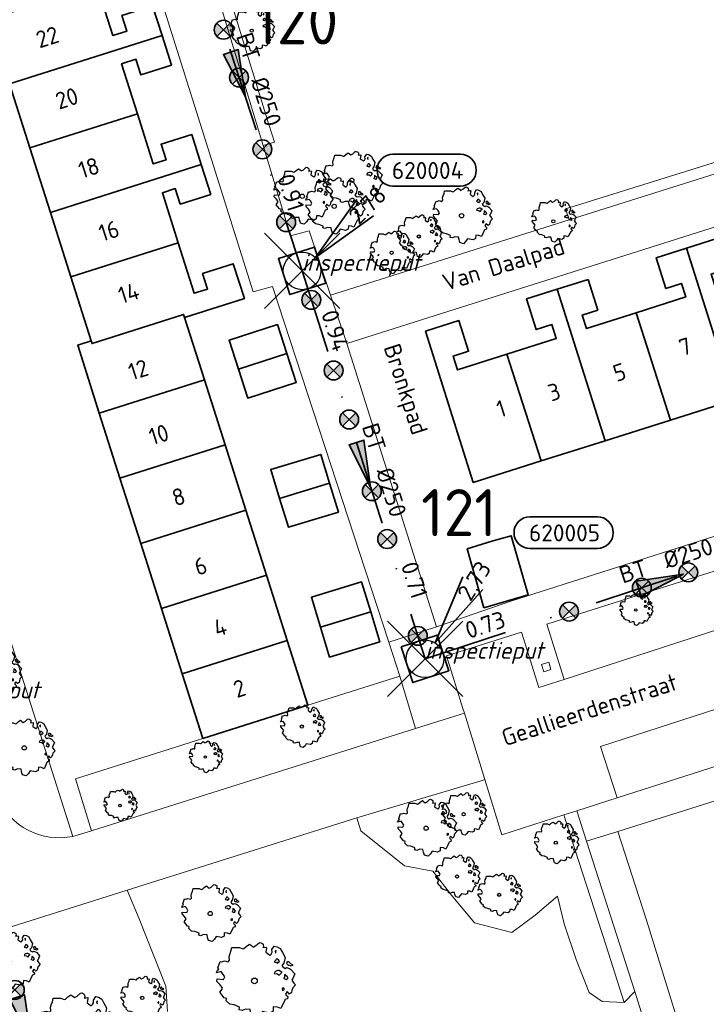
# Model space of a CAD drawing. Header units: metres. Extents: x 152391 to 157968, y 462336 to 467280.
# Tile 664 of 736: x 156805 to 156860, y 464745 to 464823. Entities that reach past the tile are written whole.
import ezdxf
from ezdxf.enums import TextEntityAlignment as Align

# ---------------------------------------------------------------- set-up
doc = ezdxf.new("R2010")
doc.units = ezdxf.units.M
doc.header["$LTSCALE"] = 0.75
doc.header["$PDMODE"] = 3
doc.header["$PDSIZE"] = 3
doc.linetypes.add('RI-VWA_BETON', pattern=[19, 9, -5, 0, -5])
doc.layers.get('0').update_dxf_attribs({"lineweight": 25})
doc.layers.get('defpoints').update_dxf_attribs({"lineweight": 25})
for name, color, linetype, lineweight in [('B-GV-GR-BOOM-S', 252, 'Continuous', 25), ('B-WE-GR-BEPLANTING_CULTUUR_BOSPLANTSOEN-GV', 251, 'Continuous', 18), ('B-WE-GR-BEPLANTING_CULTUUR_HEESTERS-GV', 251, 'Continuous', 18), ('B-WE-GR-GROENVOORZIENING-GV', 251, 'Continuous', 18), ('B-WE-GR-HAAG-GV', 251, 'Continuous', 13), ('B-WE-OG-BEBOUWING-GV', 6, 'Continuous', 35), ('B-WE-OG-BEBOUWING-T18', 1, 'Continuous', 18), ('B-WE-OG-TERREIN_CULTUURSCHEIDING-GV', 251, 'Continuous', 18), ('B-WE-OG-TOPOGRAFIE-T18', 1, 'Continuous', 18), ('B-WE-VH-VERHARDING_BETONSTRAATSTEEN-GV', 251, 'Continuous', 18), ('B-WE-VH-VERHARDING_TEGEL-GV', 251, 'Continuous', 18), ('N-OI-RI-T50', 130, 'Continuous', 50), ('N-OI-RI-VWA_PUTNUMMER-S @ 0.75', 36, 'Continuous', 35), ('N-OI-RI-VWA_RIOOLPUT_INSPECTIEPUT-S', 36, 'Continuous', 35), ('N-OI-RI-VWA_STROOMRICHTING-S @ 0.75', 36, 'Continuous', 35), ('N-OI-RI-VWA_TRANSPORTLEIDING_BETON_250-G', 36, 'RI-VWA_BETON', 35)]:
    doc.layers.add(name, color=color, linetype=linetype, lineweight=lineweight)
doc.layers.add('inspectieput', color=7, linetype='Continuous', plot=False)
doc.layers.add('N-OI-RI-VRIJVERVAL_HULPSTUK-S', color=210, linetype='Continuous', lineweight=35, plot=False)
doc.styles.add('NLCS-ISO', font='isocpeur.ttf')
doc.styles.add('NLCS-ISO-M750-T18', font='NLCS-ISO.ttf', dxfattribs={"height": 1.35})
doc.styles.add('NLCS-ISO-M750-T18_CURSIEF', font='NLCS-ISO.ttf', dxfattribs={"oblique": 15, "height": 1.35})
doc.styles.add('NLCS-ISO-M750-T50', font='NLCS-ISO.ttf', dxfattribs={"height": 3.75})

# ---------------------------------------------------------------- blocks, each defined once
blk = doc.blocks.new('B-SRI-PUT_VWA-SO')
at = {"flags": 128}
blk.add_lwpolyline([(-2, 2), (2, 2), (2, -2), (-2, -2)], close=True, dxfattribs=at)
at = {"lineweight": -3, "flags": 128}
blk.add_lwpolyline([(2, -2), (2, 2), (-2, 2), (-2, -2)], close=True, dxfattribs=at)
at = {"lineweight": -3}
blk.add_circle((0, 0), 2, dxfattribs=at)
blk = doc.blocks.new('*U217')
for q in [(4.02, 8.7), (6.14, 7.36)]:
    blk.add_line((1.07, 1.69), q)
blk.add_lwpolyline([(18.3, 15.1), (11.14, 15.1, 1), (11.14, 11.72), (18.3, 11.72, 1)], format="xyb", close=True)
at = {"ltscale": 0.1, "style": 'NLCS-ISO'}
blk.add_attdef('PUTHGT', text='', height=1.8, rotation=57.6819, dxfattribs=at).set_placement((4.07, 6.48), align=Align.MIDDLE_LEFT)
blk.add_attdef('PUTNR', text='', height=1.8, dxfattribs=at).set_placement((14.82, 13.38), align=Align.MIDDLE_CENTER)
blk = doc.blocks.new('*U178')
for q in [(5.83, 7.6), (7.6, 5.83)]:
    blk.add_line((1.41, 1.41), q)
blk.add_lwpolyline([(16.81, 12.39), (9.65, 12.39, 1), (9.65, 9.01), (16.81, 9.01, 1)], format="xyb", close=True)
at = {"ltscale": 0.1, "style": 'NLCS-ISO'}
blk.add_attdef('PUTHGT', text='', height=1.8, rotation=45, dxfattribs=at).set_placement((5.39, 5.43), align=Align.MIDDLE_LEFT)
blk.add_attdef('PUTNR', text='', height=1.8, dxfattribs=at).set_placement((13.33, 10.67), align=Align.MIDDLE_CENTER)
blk = doc.blocks.new('*U77')
at = {"ltscale": 0.1}
blk.add_hatch(color=256, dxfattribs=at).paths.add_polyline_path([(2.5, 0), (-2.5, -0.83), (-2.5, 0.83)])
at = {"ltscale": 0.1, "flags": 128}
blk.add_lwpolyline([(2.5, 0), (-2.5, -0.83), (-2.5, 0.83)], close=True, dxfattribs=at)
at = {"ltscale": 0.1, "style": 'NLCS-ISO'}
for tag, p in [('BOBL', (-17.04, 0)), ('MAT', (-1, 0.5))]:
    blk.add_attdef(tag, text='', height=1.8, dxfattribs=at).set_placement(p, align=Align.BOTTOM_RIGHT)
for tag, p in [('DIA', (1, 0.5)), ('BOBR', (16.1, 0))]:
    blk.add_attdef(tag, text='', height=1.8, dxfattribs=at).set_placement(p, align=Align.BOTTOM_LEFT)
at = {"layer": 'defpoints', "ltscale": 0.1, "style": 'NLCS-ISO', "flags": 1}
blk.add_attdef('JVA', text='', height=1.8, dxfattribs=at).set_placement((0, -1), align=Align.TOP_CENTER)
blk = doc.blocks.new('*U78')
at = {"ltscale": 0.1}
blk.add_hatch(color=256, dxfattribs=at).paths.add_polyline_path([(2.5, 0), (-2.5, -0.83), (-2.5, 0.83)])
at = {"ltscale": 0.1, "flags": 128}
blk.add_lwpolyline([(2.5, 0), (-2.5, -0.83), (-2.5, 0.83)], close=True, dxfattribs=at)
at = {"ltscale": 0.1, "style": 'NLCS-ISO'}
for tag, p in [('BOBL', (-12.28, 0)), ('MAT', (-1, 0.5))]:
    blk.add_attdef(tag, text='', height=1.8, dxfattribs=at).set_placement(p, align=Align.BOTTOM_RIGHT)
for tag, p in [('DIA', (1, 0.5)), ('BOBR', (11.34, 0))]:
    blk.add_attdef(tag, text='', height=1.8, dxfattribs=at).set_placement(p, align=Align.BOTTOM_LEFT)
at = {"layer": 'defpoints', "ltscale": 0.1, "style": 'NLCS-ISO', "flags": 1}
blk.add_attdef('JVA', text='', height=1.8, dxfattribs=at).set_placement((0, -1), align=Align.TOP_CENTER)
blk = doc.blocks.new('*U79')
at = {"ltscale": 0.1}
blk.add_hatch(color=256, dxfattribs=at).paths.add_polyline_path([(2.5, 0), (-2.5, -0.83), (-2.5, 0.83)])
at = {"ltscale": 0.1, "flags": 128}
blk.add_lwpolyline([(2.5, 0), (-2.5, -0.83), (-2.5, 0.83)], close=True, dxfattribs=at)
at = {"ltscale": 0.1, "style": 'NLCS-ISO'}
for tag, p in [('BOBL', (-12.62, 0)), ('MAT', (-1, 0.5))]:
    blk.add_attdef(tag, text='', height=1.8, dxfattribs=at).set_placement(p, align=Align.BOTTOM_RIGHT)
for tag, p in [('DIA', (1, 0.5)), ('BOBR', (11.67, 0))]:
    blk.add_attdef(tag, text='', height=1.8, dxfattribs=at).set_placement(p, align=Align.BOTTOM_LEFT)
at = {"layer": 'defpoints', "ltscale": 0.1, "style": 'NLCS-ISO', "flags": 1}
blk.add_attdef('JVA', text='', height=1.8, dxfattribs=at).set_placement((0, -1), align=Align.TOP_CENTER)
blk = doc.blocks.new('*U80')
at = {"ltscale": 0.1}
blk.add_hatch(color=256, dxfattribs=at).paths.add_polyline_path([(2.5, 0), (-2.5, -0.83), (-2.5, 0.83)])
at = {"ltscale": 0.1, "flags": 128}
blk.add_lwpolyline([(2.5, 0), (-2.5, -0.83), (-2.5, 0.83)], close=True, dxfattribs=at)
at = {"ltscale": 0.1, "style": 'NLCS-ISO'}
for tag, p in [('BOBL', (-26.51, -3.24)), ('MAT', (-1, -3.74))]:
    blk.add_attdef(tag, text='', height=1.8, dxfattribs=at).set_placement(p, align=Align.BOTTOM_RIGHT)
for tag, p in [('BOBR', (15.5, -3.22)), ('DIA', (1, -3.74))]:
    blk.add_attdef(tag, text='', height=1.8, dxfattribs=at).set_placement(p, align=Align.BOTTOM_LEFT)
at = {"layer": 'defpoints', "ltscale": 0.1, "style": 'NLCS-ISO', "flags": 1}
blk.add_attdef('JVA', text='', height=1.8, dxfattribs=at).set_placement((0, -1), align=Align.TOP_CENTER)
blk = doc.blocks.new('SRI-HULP')
h = blk.add_hatch(color=256)
h.dxf.hatch_style = 1
h.paths.add_polyline_path([(-0.71, 0.71, 0.198912), (-1, 0, 0.198912), (-0.71, -0.71), (0, 0)])
h = blk.add_hatch(color=256)
h.dxf.hatch_style = 1
h.paths.add_polyline_path([(1, 0, 0.198912), (0.71, 0.71), (0, 0), (0.71, -0.71, 0.198912)])
for p, q in [((-0.71, 0.71), (0.71, -0.71)), ((-0.71, -0.71), (0.71, 0.71))]:
    blk.add_line(p, q)
blk.add_circle((0, 0), 1)
blk = doc.blocks.new('ACMAP_ANN_TEMPLATE_type knoop')
at = {"layer": 'defpoints', "style": 'NLCS-ISO-M750-T18_CURSIEF', "oblique": 15}
blk.add_attdef('type_knoop', (0, 0), '', height=1.35, dxfattribs=at)
blk = doc.blocks.new('SGR-BOOM_21_30')
at = {"linetype": 'Continuous'}
for p, q in [((-0.365, 1.548), (-0.226, 1.647)), ((-0.226, 1.647), (-0.133, 1.581)), ((-0.133, 1.581), (-0.063, 1.515)), ((-0.063, 1.515), (0.065, 1.581)), ((0.065, 1.581), (0.205, 1.712)), ((0.205, 1.712), (0.263, 1.729)), ((0.263, 1.729), (0.333, 1.696)), ((0.333, 1.696), (0.391, 1.647)), ((0.391, 1.647), (0.402, 1.532)), ((-1.633, 0.579), (-1.528, 0.875)), ((-1.528, 0.875), (-1.458, 0.858)), ((-1.458, 0.858), (-1.342, 0.908)), ((-1.342, 0.908), (-1.179, 0.858)), ((-1.179, 0.858), (-1.121, 0.924)), ((-1.133, 1.088), (-1.109, 1.187)), ((-1.121, 0.924), (-1.133, 1.088)), ((-1.109, 1.187), (-1.051, 1.335)), ((-1.051, 1.335), (-1.016, 1.499)), ((-1.016, 1.499), (-0.668, 1.499)), ((-0.668, 1.499), (-0.516, 1.433)), ((-0.516, 1.433), (-0.47, 1.45)), ((-0.47, 1.45), (-0.365, 1.548)), ((0.402, 1.532), (0.379, 1.499)), ((0.379, 1.499), (0.53, 1.515)), ((0.542, 1.483), (0.507, 1.285)), ((0.507, 1.285), (0.565, 1.236)), ((0.53, 1.515), (0.542, 1.483)), ((0.565, 1.236), (0.693, 1.154)), ((0.693, 1.154), (0.751, 1.203)), ((0.751, 1.203), (0.798, 1.285)), ((0.786, 1.4), (0.891, 1.565)), ((0.798, 1.285), (0.786, 1.4)), ((0.891, 1.565), (1.019, 1.532)), ((0.937, 0.908), (0.891, 0.875)), ((0.891, 0.875), (0.926, 0.825)), ((0.972, 1.368), (0.926, 1.335)), ((0.926, 1.335), (0.949, 1.253)), ((0.926, 0.825), (0.984, 0.842)), ((0.972, 0.973), (0.937, 0.908)), ((0.949, 1.253), (0.961, 1.236)), ((0.961, 1.269), (0.972, 1.368)), ((1.03, 0.973), (0.972, 0.973)), ((0.984, 0.842), (1.03, 0.776)), ((1.019, 1.532), (1.158, 1.45)), ((1.077, 0.94), (1.03, 0.973)), ((1.03, 0.776), (1.077, 0.842)), ((1.124, 0.875), (1.077, 0.94)), ((1.077, 0.842), (1.124, 0.875)), ((1.158, 1.45), (1.251, 1.269)), ((1.321, 0.793), (1.228, 0.694)), ((1.251, 1.269), (1.379, 1.055)), ((1.379, 1.055), (1.321, 0.793)), ((1.472, 0.858), (1.438, 0.809)), ((1.438, 0.809), (1.461, 0.743)), ((1.542, 0.858), (1.472, 0.858)), ((1.624, 0.76), (1.542, 0.858)), ((-1.703, 0.365), (-1.656, 0.48)), ((-1.493, 0.415), (-1.703, 0.365)), ((-1.679, -0.029), (-1.668, 0.086)), ((-1.668, 0.086), (-1.389, 0.07)), ((-1.656, 0.48), (-1.598, 0.53)), ((-1.598, 0.53), (-1.633, 0.579)), ((-1.423, 0.333), (-1.493, 0.415)), ((-1.33, 0.185), (-1.423, 0.333)), ((-1.389, 0.07), (-1.33, 0.185)), ((0.926, 0.415), (0.891, 0.333)), ((0.891, 0.333), (1.03, 0.316)), ((1.054, 0.464), (0.926, 0.415)), ((1.03, 0.316), (1.112, 0.251)), ((1.112, 0.464), (1.054, 0.464)), ((1.217, 0.398), (1.112, 0.464)), ((1.112, 0.251), (1.205, 0.365)), ((1.205, 0.365), (1.24, 0.415)), ((1.228, 0.694), (1.275, 0.628)), ((1.275, 0.628), (1.379, 0.563)), ((1.344, 0.185), (1.31, 0.103)), ((1.434, 0.049), (1.31, 0.103)), ((1.356, 0.3), (1.344, 0.234)), ((1.344, 0.234), (1.344, 0.185)), ((1.426, 0.234), (1.356, 0.3)), ((1.379, 0.563), (1.438, 0.595)), ((1.472, 0.201), (1.426, 0.234)), ((1.434, 0.049), (1.507, 0.136)), ((1.438, 0.595), (1.565, 0.563)), ((1.461, 0.743), (1.531, 0.694)), ((1.507, 0.136), (1.472, 0.201)), ((1.531, 0.727), (1.635, 0.678)), ((1.531, 0.694), (1.542, 0.727)), ((1.565, 0.563), (1.635, 0.513)), ((1.728, 0.71), (1.624, 0.76)), ((1.635, 0.678), (1.728, 0.71)), ((1.635, 0.513), (1.81, 0.316)), ((1.717, 0.103), (1.67, 0.037)), ((1.67, 0.037), (1.763, -0.094)), ((1.81, 0.316), (1.717, 0.103)), ((-1.54, -0.177), (-1.679, -0.029)), ((-1.551, -0.505), (-1.493, -0.423)), ((-1.354, -0.752), (-1.551, -0.505)), ((-1.435, -0.324), (-1.54, -0.177)), ((-1.493, -0.423), (-1.435, -0.324)), ((-1.249, -0.784), (-1.354, -0.752)), ((-1.272, -0.899), (-1.249, -0.784)), ((1.286, -0.292), (1.24, -0.357)), ((1.24, -0.357), (1.251, -0.423)), ((1.263, -0.423), (1.333, -0.407)), ((1.333, -0.341), (1.286, -0.292)), ((1.333, -0.407), (1.333, -0.341)), ((1.461, -0.472), (1.391, -0.587)), ((1.391, -0.587), (1.426, -0.637)), ((1.426, -0.637), (1.496, -0.702)), ((1.577, -0.587), (1.461, -0.472)), ((1.496, -0.702), (1.484, -0.801)), ((1.658, -0.522), (1.577, -0.587)), ((1.682, -0.423), (1.658, -0.522)), ((1.717, -0.308), (1.682, -0.423)), ((1.845, -0.177), (1.717, -0.308)), ((1.763, -0.094), (1.845, -0.177)), ((-1.109, -1.047), (-1.272, -0.899)), ((-0.912, -1.08), (-1.109, -1.047)), ((-0.668, -1.179), (-0.912, -1.08)), ((-0.679, -1.294), (-0.668, -1.179)), ((-0.551, -1.326), (-0.679, -1.294)), ((-0.4, -1.261), (-0.551, -1.326)), ((-0.191, -1.277), (-0.4, -1.261)), ((-0.156, -1.425), (-0.191, -1.277)), ((-0.133, -1.491), (-0.156, -1.425)), ((-0.098, -1.606), (-0.133, -1.491)), ((0.251, -1.524), (0.112, -1.671)), ((0.356, -1.376), (0.251, -1.524)), ((0.682, -1.441), (0.356, -1.376)), ((0.833, -1.359), (0.682, -1.441)), ((0.844, -1.162), (0.833, -1.359)), ((1.03, -1.179), (0.844, -1.162)), ((1.182, -1.244), (1.03, -1.179)), ((1.286, -1.014), (1.182, -1.244)), ((1.356, -0.883), (1.286, -1.014)), ((1.368, -0.834), (1.356, -0.883)), ((1.484, -0.801), (1.368, -0.834)), ((0.112, -1.671), (-0.098, -1.606))]:
    blk.add_line(p, q, dxfattribs=at)
blk.add_circle((0, 0), 0.126, dxfattribs=at)
blk = doc.blocks.new('SGR-BOOM_31_50')
at = {"linetype": 'Continuous'}
for p, q in [((-1.51, 1.451), (-1.479, 1.582)), ((-1.479, 1.582), (-1.402, 1.78)), ((-1.402, 1.78), (-1.355, 1.999)), ((-1.355, 1.999), (-0.89, 1.999)), ((-0.89, 1.999), (-0.688, 1.911)), ((-0.688, 1.911), (-0.626, 1.933)), ((-0.626, 1.933), (-0.487, 2.064)), ((-0.487, 2.064), (-0.301, 2.196)), ((-0.301, 2.196), (-0.177, 2.108)), ((-0.177, 2.108), (-0.084, 2.02)), ((-0.084, 2.02), (0.087, 2.108)), ((0.087, 2.108), (0.273, 2.283)), ((0.273, 2.283), (0.351, 2.305)), ((0.351, 2.305), (0.444, 2.261)), ((0.444, 2.261), (0.521, 2.196)), ((0.537, 2.042), (0.506, 1.999)), ((0.506, 1.999), (0.707, 2.02)), ((0.521, 2.196), (0.537, 2.042)), ((0.723, 1.977), (0.676, 1.714)), ((0.676, 1.714), (0.754, 1.648)), ((0.707, 2.02), (0.723, 1.977)), ((0.754, 1.648), (0.924, 1.539)), ((0.924, 1.539), (1.002, 1.604)), ((1.002, 1.604), (1.064, 1.714)), ((1.048, 1.867), (1.188, 2.086)), ((1.064, 1.714), (1.048, 1.867)), ((1.188, 2.086), (1.358, 2.042)), ((1.296, 1.823), (1.234, 1.78)), ((1.234, 1.78), (1.265, 1.67)), ((1.265, 1.67), (1.281, 1.648)), ((1.281, 1.692), (1.296, 1.823)), ((1.358, 2.042), (1.545, 1.933)), ((1.545, 1.933), (1.669, 1.692)), ((1.669, 1.692), (1.839, 1.407)), ((-2.177, 0.772), (-2.038, 1.166)), ((-2.038, 1.166), (-1.944, 1.144)), ((-1.944, 1.144), (-1.789, 1.21)), ((-1.789, 1.21), (-1.572, 1.144)), ((-1.572, 1.144), (-1.495, 1.232)), ((-1.495, 1.232), (-1.51, 1.451)), ((1.25, 1.21), (1.188, 1.166)), ((1.188, 1.166), (1.234, 1.101)), ((1.234, 1.101), (1.312, 1.122)), ((1.296, 1.298), (1.25, 1.21)), ((1.374, 1.298), (1.296, 1.298)), ((1.312, 1.122), (1.374, 1.035)), ((1.436, 1.254), (1.374, 1.298)), ((1.374, 1.035), (1.436, 1.122)), ((1.498, 1.166), (1.436, 1.254)), ((1.436, 1.122), (1.498, 1.166)), ((1.762, 1.057), (1.638, 0.925)), ((1.638, 0.925), (1.7, 0.838)), ((1.7, 0.838), (1.839, 0.75)), ((1.839, 1.407), (1.762, 1.057)), ((1.839, 0.75), (1.917, 0.794)), ((1.963, 1.144), (1.917, 1.079)), ((1.917, 1.079), (1.948, 0.991)), ((1.917, 0.794), (2.087, 0.75)), ((1.948, 0.991), (2.041, 0.925)), ((2.056, 1.144), (1.963, 1.144)), ((2.041, 0.969), (2.18, 0.903)), ((2.041, 0.925), (2.056, 0.969)), ((2.165, 1.013), (2.056, 1.144)), ((2.304, 0.947), (2.165, 1.013)), ((2.18, 0.903), (2.304, 0.947)), ((-2.27, 0.487), (-2.208, 0.641)), ((-1.991, 0.553), (-2.27, 0.487)), ((-2.239, -0.038), (-2.224, 0.115)), ((-2.224, 0.115), (-1.851, 0.093)), ((-2.208, 0.641), (-2.131, 0.706)), ((-2.131, 0.706), (-2.177, 0.772)), ((-1.898, 0.444), (-1.991, 0.553)), ((-1.774, 0.246), (-1.898, 0.444)), ((-1.851, 0.093), (-1.774, 0.246)), ((1.234, 0.553), (1.188, 0.444)), ((1.188, 0.444), (1.374, 0.422)), ((1.405, 0.619), (1.234, 0.553)), ((1.374, 0.422), (1.483, 0.334)), ((1.483, 0.619), (1.405, 0.619)), ((1.622, 0.531), (1.483, 0.619)), ((1.483, 0.334), (1.607, 0.487)), ((1.607, 0.487), (1.653, 0.553)), ((1.793, 0.246), (1.746, 0.137)), ((1.911, 0.065), (1.746, 0.137)), ((1.808, 0.4), (1.793, 0.312)), ((1.793, 0.312), (1.793, 0.246)), ((1.901, 0.312), (1.808, 0.4)), ((1.963, 0.268), (1.901, 0.312)), ((1.911, 0.065), (2.01, 0.181)), ((2.01, 0.181), (1.963, 0.268)), ((2.087, 0.75), (2.18, 0.684)), ((2.18, 0.684), (2.413, 0.422)), ((2.289, 0.137), (2.227, 0.049)), ((2.227, 0.049), (2.351, -0.126)), ((2.413, 0.422), (2.289, 0.137)), ((-2.053, -0.235), (-2.239, -0.038)), ((-2.069, -0.673), (-1.991, -0.564)), ((-1.805, -1.002), (-2.069, -0.673)), ((-1.913, -0.433), (-2.053, -0.235)), ((-1.991, -0.564), (-1.913, -0.433)), ((1.715, -0.389), (1.653, -0.476)), ((1.653, -0.476), (1.669, -0.564)), ((1.684, -0.564), (1.777, -0.542)), ((1.777, -0.454), (1.715, -0.389)), ((1.777, -0.542), (1.777, -0.454)), ((1.948, -0.63), (1.855, -0.783)), ((1.855, -0.783), (1.901, -0.849)), ((2.103, -0.783), (1.948, -0.63)), ((2.211, -0.695), (2.103, -0.783)), ((2.242, -0.564), (2.211, -0.695)), ((2.289, -0.411), (2.242, -0.564)), ((2.459, -0.235), (2.289, -0.411)), ((2.351, -0.126), (2.459, -0.235)), ((-1.665, -1.046), (-1.805, -1.002)), ((-1.696, -1.199), (-1.665, -1.046)), ((-1.479, -1.396), (-1.696, -1.199)), ((-1.216, -1.44), (-1.479, -1.396)), ((-0.89, -1.571), (-1.216, -1.44)), ((1.126, -1.55), (1.11, -1.812)), ((1.374, -1.571), (1.126, -1.55)), ((1.715, -1.352), (1.576, -1.659)), ((1.808, -1.177), (1.715, -1.352)), ((1.824, -1.112), (1.808, -1.177)), ((1.979, -1.068), (1.824, -1.112)), ((1.901, -0.849), (1.994, -0.936)), ((1.994, -0.936), (1.979, -1.068)), ((-0.906, -1.725), (-0.89, -1.571)), ((-0.735, -1.769), (-0.906, -1.725)), ((-0.533, -1.681), (-0.735, -1.769)), ((-0.254, -1.703), (-0.533, -1.681)), ((-0.208, -1.9), (-0.254, -1.703)), ((-0.177, -1.988), (-0.208, -1.9)), ((-0.13, -2.141), (-0.177, -1.988)), ((0.149, -2.229), (-0.13, -2.141)), ((0.335, -2.031), (0.149, -2.229)), ((0.475, -1.834), (0.335, -2.031)), ((0.909, -1.922), (0.475, -1.834)), ((1.11, -1.812), (0.909, -1.922)), ((1.576, -1.659), (1.374, -1.571))]:
    blk.add_line(p, q, dxfattribs=at)
blk.add_circle((0, 0), 0.169, dxfattribs=at)
blk = doc.blocks.new('SGR-BOOM_50_100')
at = {"linetype": 'Continuous'}
for p, q in [((-1.972, 2.11), (-1.869, 2.373)), ((-1.869, 2.373), (-1.807, 2.665)), ((-1.807, 2.665), (-1.187, 2.665)), ((-1.187, 2.665), (-0.918, 2.548)), ((-0.918, 2.548), (-0.835, 2.577)), ((-0.835, 2.577), (-0.649, 2.752)), ((-0.649, 2.752), (-0.401, 2.928)), ((-0.401, 2.928), (-0.236, 2.811)), ((-0.236, 2.811), (-0.112, 2.694)), ((-0.112, 2.694), (0.116, 2.811)), ((0.116, 2.811), (0.364, 3.044)), ((0.364, 3.044), (0.467, 3.074)), ((0.467, 3.074), (0.591, 3.015)), ((0.591, 3.015), (0.695, 2.928)), ((0.715, 2.723), (0.674, 2.665)), ((0.674, 2.665), (0.943, 2.694)), ((0.695, 2.928), (0.715, 2.723)), ((0.964, 2.636), (0.902, 2.285)), ((0.943, 2.694), (0.964, 2.636)), ((1.398, 2.49), (1.584, 2.782)), ((1.418, 2.285), (1.398, 2.49)), ((1.584, 2.782), (1.811, 2.723)), ((1.729, 2.431), (1.646, 2.373)), ((1.646, 2.373), (1.687, 2.227)), ((1.708, 2.256), (1.729, 2.431)), ((1.811, 2.723), (2.059, 2.577)), ((2.059, 2.577), (2.225, 2.256)), ((-2.593, 1.526), (-2.386, 1.613)), ((-2.386, 1.613), (-2.096, 1.526)), ((-2.096, 1.526), (-1.993, 1.643)), ((-2.014, 1.935), (-1.972, 2.11)), ((-1.993, 1.643), (-2.014, 1.935)), ((0.902, 2.285), (1.005, 2.198)), ((1.005, 2.198), (1.232, 2.052)), ((1.232, 2.052), (1.336, 2.139)), ((1.336, 2.139), (1.418, 2.285)), ((1.667, 1.613), (1.584, 1.555)), ((1.729, 1.73), (1.667, 1.613)), ((1.687, 2.227), (1.708, 2.198)), ((1.832, 1.73), (1.729, 1.73)), ((1.915, 1.672), (1.832, 1.73)), ((1.997, 1.555), (1.915, 1.672)), ((2.225, 2.256), (2.452, 1.876)), ((2.452, 1.876), (2.349, 1.409)), ((-3.027, 0.65), (-2.944, 0.854)), ((-2.944, 0.854), (-2.841, 0.942)), ((-2.903, 1.029), (-2.717, 1.555)), ((-2.841, 0.942), (-2.903, 1.029)), ((-2.717, 1.555), (-2.593, 1.526)), ((1.584, 1.555), (1.646, 1.467)), ((1.646, 1.467), (1.749, 1.497)), ((1.873, 0.825), (1.646, 0.737)), ((1.749, 1.497), (1.832, 1.38)), ((1.832, 1.38), (1.915, 1.497)), ((1.977, 0.825), (1.873, 0.825)), ((1.915, 1.497), (1.997, 1.555)), ((2.163, 0.708), (1.977, 0.825)), ((2.349, 1.409), (2.183, 1.234)), ((2.183, 1.234), (2.266, 1.117)), ((2.266, 1.117), (2.452, 1)), ((2.452, 1), (2.556, 1.059)), ((2.618, 1.526), (2.556, 1.438)), ((2.556, 1.438), (2.597, 1.321)), ((2.556, 1.059), (2.783, 1)), ((2.597, 1.321), (2.721, 1.234)), ((2.742, 1.526), (2.618, 1.526)), ((2.721, 1.292), (2.907, 1.205)), ((2.721, 1.234), (2.742, 1.292)), ((2.886, 1.351), (2.742, 1.526)), ((2.783, 1), (2.907, 0.913)), ((3.072, 1.263), (2.886, 1.351)), ((2.907, 1.205), (3.072, 1.263)), ((2.907, 0.913), (3.217, 0.562)), ((-2.655, 0.737), (-3.027, 0.65)), ((-2.985, -0.051), (-2.965, 0.153)), ((-2.965, 0.153), (-2.469, 0.124)), ((-2.531, 0.591), (-2.655, 0.737)), ((-2.365, 0.329), (-2.531, 0.591)), ((-2.469, 0.124), (-2.365, 0.329)), ((1.646, 0.737), (1.584, 0.591)), ((1.584, 0.591), (1.832, 0.562)), ((1.832, 0.562), (1.977, 0.445)), ((1.977, 0.445), (2.142, 0.65)), ((2.142, 0.65), (2.204, 0.737)), ((2.39, 0.329), (2.328, 0.183)), ((2.549, 0.087), (2.328, 0.183)), ((2.411, 0.533), (2.39, 0.416)), ((2.39, 0.416), (2.39, 0.329)), ((2.535, 0.416), (2.411, 0.533)), ((2.618, 0.358), (2.535, 0.416)), ((2.549, 0.087), (2.68, 0.241)), ((2.68, 0.241), (2.618, 0.358)), ((3.052, 0.183), (2.969, 0.066)), ((2.969, 0.066), (3.135, -0.168)), ((3.217, 0.562), (3.052, 0.183)), ((-2.737, -0.314), (-2.985, -0.051)), ((-2.758, -0.898), (-2.655, -0.752)), ((-2.551, -0.577), (-2.737, -0.314)), ((-2.655, -0.752), (-2.551, -0.577)), ((2.287, -0.518), (2.204, -0.635)), ((2.204, -0.635), (2.225, -0.752)), ((2.245, -0.752), (2.37, -0.723)), ((2.37, -0.606), (2.287, -0.518)), ((2.37, -0.723), (2.37, -0.606)), ((2.99, -0.752), (2.948, -0.927)), ((3.052, -0.548), (2.99, -0.752)), ((3.279, -0.314), (3.052, -0.548)), ((3.135, -0.168), (3.279, -0.314)), ((-2.407, -1.336), (-2.758, -0.898)), ((-2.22, -1.394), (-2.407, -1.336)), ((-2.262, -1.599), (-2.22, -1.394)), ((2.432, -1.482), (2.411, -1.57)), ((2.638, -1.424), (2.432, -1.482)), ((2.597, -0.84), (2.473, -1.044)), ((2.473, -1.044), (2.535, -1.132)), ((2.535, -1.132), (2.659, -1.248)), ((2.804, -1.044), (2.597, -0.84)), ((2.659, -1.248), (2.638, -1.424)), ((2.948, -0.927), (2.804, -1.044)), ((-1.972, -1.862), (-2.262, -1.599)), ((-1.621, -1.92), (-1.972, -1.862)), ((-1.187, -2.095), (-1.621, -1.92)), ((-1.207, -2.3), (-1.187, -2.095)), ((-0.98, -2.358), (-1.207, -2.3)), ((-0.711, -2.241), (-0.98, -2.358)), ((-0.339, -2.271), (-0.711, -2.241)), ((-0.277, -2.533), (-0.339, -2.271)), ((1.501, -2.066), (1.48, -2.417)), ((1.832, -2.095), (1.501, -2.066)), ((2.101, -2.212), (1.832, -2.095)), ((2.287, -1.803), (2.101, -2.212)), ((2.411, -1.57), (2.287, -1.803)), ((-0.236, -2.65), (-0.277, -2.533)), ((-0.174, -2.855), (-0.236, -2.65)), ((0.199, -2.971), (-0.174, -2.855)), ((0.447, -2.709), (0.199, -2.971)), ((0.633, -2.446), (0.447, -2.709)), ((1.212, -2.563), (0.633, -2.446)), ((1.48, -2.417), (1.212, -2.563))]:
    blk.add_line(p, q, dxfattribs=at)
blk.add_circle((0, 0), 0.225, dxfattribs=at)
blk = doc.blocks.new('SGR-BOOM_0_20')
at = {"linetype": 'Continuous'}
for p, q in [((-0.85, 0.816), (-0.832, 0.89)), ((-0.841, 0.693), (-0.85, 0.816)), ((-0.832, 0.89), (-0.788, 1.001)), ((-0.788, 1.001), (-0.762, 1.124)), ((-0.762, 1.124), (-0.501, 1.124)), ((-0.501, 1.124), (-0.387, 1.075)), ((-0.387, 1.075), (-0.352, 1.087)), ((-0.352, 1.087), (-0.274, 1.161)), ((-0.274, 1.161), (-0.169, 1.235)), ((-0.169, 1.235), (-0.099, 1.186)), ((-0.099, 1.186), (-0.047, 1.137)), ((-0.047, 1.137), (0.049, 1.186)), ((0.049, 1.186), (0.154, 1.284)), ((0.154, 1.284), (0.197, 1.297)), ((0.197, 1.297), (0.25, 1.272)), ((0.25, 1.272), (0.293, 1.235)), ((0.302, 1.149), (0.284, 1.124)), ((0.284, 1.124), (0.398, 1.137)), ((0.293, 1.235), (0.302, 1.149)), ((0.407, 1.112), (0.38, 0.964)), ((0.38, 0.964), (0.424, 0.927)), ((0.398, 1.137), (0.407, 1.112)), ((0.424, 0.927), (0.52, 0.865)), ((0.52, 0.865), (0.564, 0.902)), ((0.564, 0.902), (0.598, 0.964)), ((0.59, 1.05), (0.668, 1.173)), ((0.598, 0.964), (0.59, 1.05)), ((0.668, 1.173), (0.764, 1.149)), ((0.729, 1.026), (0.694, 1.001)), ((0.694, 1.001), (0.712, 0.939)), ((0.712, 0.939), (0.721, 0.927)), ((0.721, 0.952), (0.729, 1.026)), ((0.764, 1.149), (0.869, 1.087)), ((0.869, 1.087), (0.939, 0.952)), ((0.939, 0.952), (1.035, 0.792)), ((1.035, 0.792), (0.991, 0.594)), ((-1.277, 0.274), (-1.242, 0.36)), ((-1.12, 0.311), (-1.277, 0.274)), ((-1.259, -0.022), (-1.251, 0.065)), ((-1.251, 0.065), (-1.041, 0.052)), ((-1.242, 0.36), (-1.198, 0.397)), ((-1.225, 0.434), (-1.146, 0.656)), ((-1.198, 0.397), (-1.225, 0.434)), ((-1.146, 0.656), (-1.094, 0.644)), ((-1.068, 0.249), (-1.12, 0.311)), ((-1.094, 0.644), (-1.007, 0.681)), ((-0.998, 0.139), (-1.068, 0.249)), ((-1.041, 0.052), (-0.998, 0.139)), ((-1.007, 0.681), (-0.884, 0.644)), ((-0.884, 0.644), (-0.841, 0.693)), ((0.703, 0.681), (0.668, 0.656)), ((0.668, 0.656), (0.694, 0.619)), ((0.694, 0.311), (0.668, 0.249)), ((0.668, 0.249), (0.773, 0.237)), ((0.694, 0.619), (0.738, 0.631)), ((0.79, 0.348), (0.694, 0.311)), ((0.729, 0.73), (0.703, 0.681)), ((0.773, 0.73), (0.729, 0.73)), ((0.738, 0.631), (0.773, 0.582)), ((0.808, 0.705), (0.773, 0.73)), ((0.773, 0.582), (0.808, 0.631)), ((0.773, 0.237), (0.834, 0.188)), ((0.834, 0.348), (0.79, 0.348)), ((0.843, 0.656), (0.808, 0.705)), ((0.808, 0.631), (0.843, 0.656)), ((0.912, 0.299), (0.834, 0.348)), ((0.834, 0.188), (0.904, 0.274)), ((0.904, 0.274), (0.93, 0.311)), ((0.991, 0.594), (0.921, 0.521)), ((0.921, 0.521), (0.956, 0.471)), ((0.956, 0.471), (1.035, 0.422)), ((1.008, 0.139), (0.982, 0.077)), ((1.075, 0.037), (0.982, 0.077)), ((1.017, 0.225), (1.008, 0.176)), ((1.008, 0.176), (1.008, 0.139)), ((1.069, 0.176), (1.017, 0.225)), ((1.035, 0.422), (1.078, 0.447)), ((1.104, 0.151), (1.069, 0.176)), ((1.075, 0.037), (1.13, 0.102)), ((1.104, 0.644), (1.078, 0.607)), ((1.078, 0.607), (1.096, 0.557)), ((1.078, 0.447), (1.174, 0.422)), ((1.096, 0.557), (1.148, 0.521)), ((1.157, 0.644), (1.104, 0.644)), ((1.13, 0.102), (1.104, 0.151)), ((1.148, 0.545), (1.226, 0.508)), ((1.148, 0.521), (1.157, 0.545)), ((1.218, 0.57), (1.157, 0.644)), ((1.174, 0.422), (1.226, 0.385)), ((1.296, 0.533), (1.218, 0.57)), ((1.226, 0.508), (1.296, 0.533)), ((1.226, 0.385), (1.357, 0.237)), ((1.287, 0.077), (1.253, 0.028)), ((1.253, 0.028), (1.322, -0.071)), ((1.357, 0.237), (1.287, 0.077)), ((-1.155, -0.132), (-1.259, -0.022)), ((-1.164, -0.379), (-1.12, -0.317)), ((-1.015, -0.564), (-1.164, -0.379)), ((-1.076, -0.243), (-1.155, -0.132)), ((-1.12, -0.317), (-1.076, -0.243)), ((-0.937, -0.588), (-1.015, -0.564)), ((-0.954, -0.675), (-0.937, -0.588)), ((-0.832, -0.785), (-0.954, -0.675)), ((0.965, -0.761), (0.886, -0.933)), ((0.965, -0.219), (0.93, -0.268)), ((0.93, -0.268), (0.939, -0.317)), ((0.947, -0.317), (1, -0.305)), ((1, -0.256), (0.965, -0.219)), ((1.017, -0.662), (0.965, -0.761)), ((1, -0.305), (1, -0.256)), ((1.026, -0.625), (1.017, -0.662)), ((1.113, -0.601), (1.026, -0.625)), ((1.096, -0.354), (1.043, -0.44)), ((1.043, -0.44), (1.069, -0.477)), ((1.069, -0.477), (1.122, -0.527)), ((1.183, -0.44), (1.096, -0.354)), ((1.122, -0.527), (1.113, -0.601)), ((1.244, -0.391), (1.183, -0.44)), ((1.261, -0.317), (1.244, -0.391)), ((1.287, -0.231), (1.261, -0.317)), ((1.383, -0.132), (1.287, -0.231)), ((1.322, -0.071), (1.383, -0.132)), ((-0.684, -0.81), (-0.832, -0.785)), ((-0.501, -0.884), (-0.684, -0.81)), ((-0.509, -0.97), (-0.501, -0.884)), ((-0.413, -0.995), (-0.509, -0.97)), ((-0.3, -0.946), (-0.413, -0.995)), ((-0.143, -0.958), (-0.3, -0.946)), ((-0.117, -1.069), (-0.143, -0.958)), ((-0.099, -1.118), (-0.117, -1.069)), ((-0.073, -1.204), (-0.099, -1.118)), ((0.084, -1.254), (-0.073, -1.204)), ((0.188, -1.143), (0.084, -1.254)), ((0.267, -1.032), (0.188, -1.143)), ((0.511, -1.081), (0.267, -1.032)), ((0.625, -1.019), (0.511, -1.081)), ((0.633, -0.872), (0.625, -1.019)), ((0.773, -0.884), (0.633, -0.872)), ((0.886, -0.933), (0.773, -0.884))]:
    blk.add_line(p, q, dxfattribs=at)
blk.add_circle((0, 0), 0.0948, dxfattribs=at)

msp = doc.modelspace()

# ---------------------------------------------------------------- linework, layer by layer
at = {"layer": 'B-WE-GR-BEPLANTING_CULTUUR_BOSPLANTSOEN-GV'}
msp.add_lwpolyline([(156848.511, 464808.174), (156849.787, 464808.572), (156890.728, 464821.337), (156890.33, 464821.437), (156865.002, 464827.783), (156826.665, 464837.559), (156790.505, 464846.659), (156741.469, 464858.86), (156741.095, 464859.838), (156734.986, 464861.299), (156743.777, 464834.047), (156777.686, 464844.816), (156783.764, 464826.008), (156818.08, 464837.015), (156824.856, 464814.964), (156825.323, 464813.476), (156824.426, 464813.205), (156826.604, 464806.024), (156828.073, 464806.417), (156829.778, 464801.282), (156848.793, 464807.282)], close=True, dxfattribs=at)
at = {"layer": 'B-WE-GR-BEPLANTING_CULTUUR_HEESTERS-GV'}
for points in [[(156827.976, 464768.599), (156819.606, 464765.942), (156809.462, 464762.722), (156810.739, 464758.578), (156836.546, 464766.735), (156835.314, 464770.929)], [(156831.87, 464759.63), (156832.19, 464758.6), (156835.67, 464755.79), (156837.93, 464755.37), (156839.41, 464753.46), (156841.25, 464751.25), (156844.23, 464750.5), (156846.09, 464751.86), (156847.85, 464753.37), (156848.4, 464751.19), (156849.36, 464748.33), (156850.39, 464745.7), (156851.42, 464744.99), (156853.18, 464744.92), (156851.73, 464749.422), (156849.253, 464757.117), (156848.371, 464759.856), (156843.441, 464758.277), (156842.068, 464762.679), (156841.777, 464762.588), (156840.872, 464762.318)]]:
    msp.add_lwpolyline(points, close=True, dxfattribs=at)
msp.add_lwpolyline([(156816.802, 464744.19), (156816.67, 464746.2), (156814.54, 464751.58), (156813.59, 464753.86), (156801.372, 464750.01), (156800.908, 464749.865), (156805.17, 464736.67)], dxfattribs=at)
at = {"layer": 'B-WE-GR-GROENVOORZIENING-GV'}
for points in [[(156734.986, 464861.299), (156734.914, 464861.522), (156734.543, 464861.405), (156733.96, 464861.223), (156742.917, 464833.457), (156743.32, 464832.853), (156747.591, 464834.209), (156777.286, 464843.64), (156782.178, 464828.531), (156783.348, 464824.918), (156817.522, 464835.974), (156824.426, 464813.205), (156825.323, 464813.476), (156824.856, 464814.964), (156818.08, 464837.015), (156783.764, 464826.008), (156777.686, 464844.816), (156743.777, 464834.047)], [(156890.728, 464821.337), (156849.787, 464808.572), (156848.511, 464808.174), (156848.793, 464807.282), (156891.091, 464820.628), (156896.776, 464803.069), (156900.348, 464804.188), (156925.395, 464812.037), (156934.636, 464783.723), (156935.593, 464784.014), (156926.385, 464812.225), (156926.053, 464813.245), (156926.039, 464813.287), (156925.326, 464813.063), (156925.081, 464813.126), (156923.737, 464812.705), (156897.438, 464804.483), (156892.103, 464820.468), (156891.711, 464821.643)], [(156847.343, 464771.445), (156847.171, 464772.02), (156846.596, 464771.848), (156846.768, 464771.273)], [(156853.18, 464744.92), (156854.03, 464745.78), (156850.182, 464757.757), (156849.401, 464760.186), (156848.371, 464759.856), (156849.253, 464757.117), (156851.73, 464749.422)]]:
    msp.add_lwpolyline(points, close=True, dxfattribs=at)
at = {"layer": 'B-WE-GR-HAAG-GV'}
for points in [[(156734.543, 464861.405), (156733.96, 464861.223), (156742.917, 464833.457), (156743.32, 464832.853), (156747.591, 464834.209), (156777.286, 464843.64), (156782.178, 464828.531), (156783.348, 464824.918), (156817.522, 464835.974), (156824.426, 464813.205), (156825.323, 464813.476), (156824.856, 464814.964), (156818.08, 464837.015), (156783.764, 464826.008), (156777.686, 464844.816), (156743.777, 464834.047), (156734.986, 464861.299), (156734.914, 464861.522)], [(156848.511, 464808.174), (156848.793, 464807.282), (156891.091, 464820.628), (156896.776, 464803.069), (156900.348, 464804.188), (156925.395, 464812.037), (156934.636, 464783.723), (156935.593, 464784.014), (156926.385, 464812.225), (156926.053, 464813.245), (156926.039, 464813.287), (156925.326, 464813.063), (156925.081, 464813.126), (156923.737, 464812.705), (156897.438, 464804.483), (156892.103, 464820.468), (156891.711, 464821.643), (156890.728, 464821.337), (156849.787, 464808.572)], [(156854.03, 464745.78), (156850.182, 464757.757), (156849.401, 464760.186), (156848.371, 464759.856), (156849.253, 464757.117), (156851.73, 464749.422), (156853.18, 464744.92)]]:
    msp.add_lwpolyline(points, close=True, dxfattribs=at)
at = {"layer": 'B-WE-OG-BEBOUWING-GV'}
for points in [[(156802.58, 464823.289), (156804.219, 464818.125), (156816.364, 464821.982), (156815.612, 464824.35), (156813.172, 464823.575), (156813.565, 464822.336), (156812.434, 464821.979), (156811.166, 464825.998)], [(156814.409, 464815.723), (156813.147, 464819.721), (156814.282, 464820.08), (156814.675, 464818.84), (156817.115, 464819.615), (156816.364, 464821.982), (156804.219, 464818.125), (156805.841, 464813.018)], [(156805.841, 464813.018), (156807.471, 464807.882), (156819.492, 464811.699), (156818.734, 464814.086), (156816.294, 464813.311), (156816.688, 464812.072), (156815.663, 464811.749), (156814.409, 464815.723)], [(156809.1, 464802.751), (156817.651, 464805.449), (156816.388, 464809.452), (156817.417, 464809.776), (156817.81, 464808.537), (156820.25, 464809.312), (156819.492, 464811.699), (156807.471, 464807.882)], [(156810.723, 464797.638), (156810.797, 464797.427), (156818.087, 464799.742), (156818.165, 464799.497), (156822.92, 464801.007), (156822.038, 464803.785), (156819.598, 464803.01), (156819.991, 464801.771), (156818.919, 464801.433), (156817.651, 464805.449), (156809.1, 464802.751)], [(156864.41, 464803.165), (156860.44, 464801.896), (156860.098, 464802.964), (156861.337, 464803.356), (156860.565, 464805.797), (156858.144, 464805.031), (156861.969, 464792.945), (156867.153, 464794.585)], [(156854.122, 464799.875), (156856.854, 464791.326), (156861.969, 464792.945), (156858.144, 464805.031), (156855.724, 464804.265), (156856.496, 464801.824), (156857.736, 464802.217), (156858.08, 464801.141)], [(156856.854, 464791.326), (156854.122, 464799.875), (156850.177, 464798.614), (156849.831, 464799.698), (156851.07, 464800.09), (156850.298, 464802.531), (156847.848, 464801.756), (156851.668, 464789.684)], [(156846.557, 464788.067), (156851.668, 464789.684), (156847.848, 464801.756), (156845.399, 464800.981), (156846.171, 464798.54), (156847.411, 464798.932), (156847.76, 464797.841), (156843.833, 464796.585)], [(156811.367, 464791.89), (156819.736, 464794.548), (156818.165, 464799.497), (156818.087, 464799.742), (156810.797, 464797.427), (156810.723, 464797.638), (156809.65, 464797.297)], [(156837.34, 464798.41), (156841.155, 464786.357), (156846.557, 464788.067), (156843.833, 464796.585), (156839.896, 464795.326), (156839.545, 464796.423), (156840.785, 464796.815), (156840.012, 464799.256)], [(156822.447, 464795.384), (156826.308, 464796.629), (156825.564, 464798.934), (156821.704, 464797.688)], [(156822.447, 464795.384), (156823.191, 464793.079), (156827.051, 464794.325), (156826.308, 464796.629)], [(156819.736, 464794.548), (156811.367, 464791.89), (156813.016, 464786.696), (156821.386, 464789.354)], [(156823.035, 464784.16), (156821.386, 464789.354), (156813.016, 464786.696), (156814.666, 464781.501)], [(156825.726, 464785.084), (156829.715, 464786.299), (156829.015, 464788.596), (156825.026, 464787.381)], [(156829.715, 464786.299), (156825.726, 464785.084), (156826.426, 464782.786), (156830.415, 464784.001)], [(156816.315, 464776.307), (156824.684, 464778.965), (156823.035, 464784.16), (156814.666, 464781.501)], [(156841.982, 464776.373), (156845.523, 464777.399), (156844.172, 464782.102), (156842.639, 464781.666), (156840.659, 464781.076)], [(156816.315, 464776.307), (156817.964, 464771.113), (156826.334, 464773.771), (156824.684, 464778.965)], [(156832.984, 464776.04), (156832.26, 464778.425), (156828.262, 464777.212), (156828.986, 464774.827)], [(156828.986, 464774.827), (156829.71, 464772.441), (156833.708, 464773.654), (156832.984, 464776.04)], [(156819.606, 464765.942), (156827.976, 464768.599), (156826.334, 464773.771), (156817.964, 464771.113)]]:
    msp.add_lwpolyline(points, close=True, dxfattribs=at)
at = {"layer": 'B-WE-OG-TERREIN_CULTUURSCHEIDING-GV'}
for points in [[(156809.265, 464758.148), (156788.082, 464824.696)], [(156854.912, 464742.891), (156854.03, 464745.78), (156853.18, 464744.92), (156851.42, 464744.99), (156850.39, 464745.7), (156849.36, 464748.33), (156848.4, 464751.19), (156847.85, 464753.37), (156846.09, 464751.86), (156844.23, 464750.5), (156841.25, 464751.25), (156839.41, 464753.46), (156837.93, 464755.37), (156835.67, 464755.79), (156832.19, 464758.6), (156831.87, 464759.63), (156813.59, 464753.86), (156814.54, 464751.58), (156816.67, 464746.2), (156816.802, 464744.19)]]:
    msp.add_lwpolyline(points, dxfattribs=at)
msp.add_lwpolyline([(156803.238, 464761.264, 0.352338), (156809.265, 464758.148)], format="xyb", dxfattribs=at)
at = {"layer": 'B-WE-VH-VERHARDING_BETONSTRAATSTEEN-GV'}
for points in [[(156785.978, 464816.583), (156784.002, 464822.899), (156783.601, 464822.743), (156779.089, 464821.408), (156779.248, 464820.899), (156801.372, 464750.01), (156813.59, 464753.86), (156831.87, 464759.63), (156840.872, 464762.318), (156841.777, 464762.588), (156842.068, 464762.679), (156840.445, 464767.979), (156840.111, 464767.861), (156836.546, 464766.735), (156810.739, 464758.578), (156809.265, 464758.148)], [(156877.76, 464780.141), (156874.405, 464779.117), (156848.392, 464770.663), (156846.379, 464770.01), (156845.001, 464774.435), (156839.023, 464772.539), (156840.33, 464768.348), (156840.445, 464767.979), (156842.068, 464762.679), (156843.441, 464758.277), (156848.371, 464759.856), (156849.401, 464760.186), (156852.611, 464761.223), (156851.285, 464765.316), (156870.797, 464771.633)]]:
    msp.add_lwpolyline(points, dxfattribs=at)
for points in [[(156874.405, 464779.117), (156873.15, 464783.361), (156847.016, 464775.074), (156848.392, 464770.663)], [(156870.797, 464771.633), (156851.285, 464765.316), (156852.611, 464761.223), (156872.1, 464767.457)]]:
    msp.add_lwpolyline(points, close=True, dxfattribs=at)
msp.add_lwpolyline([(156809.265, 464758.148, -0.352338), (156803.238, 464761.264)], format="xyb", dxfattribs=at)
at = {"layer": 'B-WE-VH-VERHARDING_TEGEL-GV'}
for points in [[(156784.002, 464822.899), (156785.978, 464816.583), (156787.612, 464817.217), (156785.577, 464823.816), (156788.082, 464824.696), (156789.69, 464825.2), (156800.897, 464828.591), (156813.063, 464832.455), (156813.838, 464832.701), (156823.623, 464801.544), (156825.155, 464801.962), (156834.434, 464773.618), (156838.217, 464774.858), (156831.087, 464797.436), (156829.778, 464801.282), (156828.073, 464806.417), (156826.604, 464806.024), (156824.426, 464813.205), (156817.522, 464835.974), (156783.348, 464824.918)], [(156903.688, 464793.853), (156902.791, 464796.64), (156901.479, 464800.716), (156900.927, 464802.332), (156900.348, 464804.188), (156896.776, 464803.069), (156891.091, 464820.628), (156848.793, 464807.282), (156829.778, 464801.282), (156831.087, 464797.436), (156837.018, 464799.31), (156889.312, 464815.872), (156891.098, 464810.298), (156893.821, 464801.698), (156896.97, 464791.69), (156901.045, 464793.001)], [(156846.768, 464771.273), (156846.596, 464771.848), (156847.171, 464772.02), (156847.343, 464771.445)]]:
    msp.add_lwpolyline(points, close=True, dxfattribs=at)
for points in [[(156877.154, 464785.443), (156876.014, 464785.142), (156875.461, 464786.89), (156844.147, 464776.902), (156838.217, 464774.858), (156834.434, 464773.618), (156835.314, 464770.929), (156836.546, 464766.735), (156840.111, 464767.861), (156840.445, 464767.979), (156840.33, 464768.348), (156839.023, 464772.539), (156845.001, 464774.435), (156846.379, 464770.01), (156848.392, 464770.663), (156847.016, 464775.074), (156873.15, 464783.361), (156874.405, 464779.117), (156877.76, 464780.141)], [(156870.797, 464771.633), (156872.1, 464767.457), (156852.611, 464761.223), (156849.401, 464760.186), (156850.182, 464757.757), (156852.668, 464758.538), (156863.371, 464761.912), (156863.871, 464762.067), (156874.953, 464765.495), (156875.437, 464765.645), (156876.304, 464765.983), (156881.343, 464749.48), (156887.53, 464729.922)], [(156859.699, 464736.109), (156854.959, 464751.465), (156852.668, 464758.538), (156850.182, 464757.757), (156854.03, 464745.78), (156854.912, 464742.891)]]:
    msp.add_lwpolyline(points, dxfattribs=at)
at = {"layer": 'inspectieput'}
for p in [(156827.52, 464803.22), (156837.31, 464772.3)]:
    msp.add_point(p, dxfattribs=at)
at = {"layer": 'N-OI-RI-VWA_TRANSPORTLEIDING_BETON_250-G'}
for p, q in [((156817.32, 464834.53), (156827.52, 464803.22)), ((156827.52, 464803.22), (156837.31, 464772.3)), ((156837.31, 464772.3), (156874.91, 464784.64))]:
    msp.add_line(p, q, dxfattribs=at)

# ---------------------------------------------------------------- block references
at = {"layer": 'B-GV-GR-BOOM-S', "transparency": 33554559}
for name, p in [('SGR-BOOM_21_30', (156823.505, 464822.367)), ('SGR-BOOM_31_50', (156831.481, 464810.441)), ('SGR-BOOM_31_50', (156827.534, 464809.167)), ('SGR-BOOM_31_50', (156830.077, 464808.364)), ('SGR-BOOM_31_50', (156840.225, 464807.611)), ('SGR-BOOM_21_30', (156847.53, 464807.173)), ('SGR-BOOM_21_30', (156836.818, 464805.962)), ('SGR-BOOM_21_30', (156834.65, 464804.661)), ('SGR-BOOM_0_20', (156854.1, 464776.2)), ('SGR-BOOM_31_50', (156802.762, 464771.107)), ('SGR-BOOM_21_30', (156827.5, 464766.9)), ('SGR-BOOM_31_50', (156805.387, 464765.202)), ('SGR-BOOM_0_20', (156819.822, 464764.464)), ('SGR-BOOM_0_20', (156813.015, 464760.609)), ('SGR-BOOM_21_30', (156840.383, 464759.913)), ('SGR-BOOM_31_50', (156837.4, 464758.8)), ('SGR-BOOM_21_30', (156847.732, 464757.641)), ('SGR-BOOM_21_30', (156839.854, 464754.948)), ('SGR-BOOM_21_30', (156843.219, 464753.489)), ('SGR-BOOM_31_50', (156820.2, 464752)), ('SGR-BOOM_31_50', (156804.2, 464748.2)), ('SGR-BOOM_50_100', (156823.724, 464746.629)), ('SGR-BOOM_21_30', (156814.788, 464745.275)), ('SGR-BOOM_50_100', (156809.5, 464742.6))]:
    msp.add_blockref(name, p, dxfattribs=at)
at = {"layer": 'defpoints'}
for p in [(156827.52, 464803.22), (156837.31, 464772.3), (156797.19, 464769.15)]:
    msp.add_blockref('ACMAP_ANN_TEMPLATE_type knoop', p, dxfattribs=at).add_auto_attribs({'type_knoop': 'inspectieput'})
at = {"layer": 'N-OI-RI-VRIJVERVAL_HULPSTUK-S', "xscale": 0.75, "yscale": 0.75, "zscale": 0.75}
for p in [(156821.266, 464822.438), (156822.5, 464818.625), (156824.359, 464812.906), (156826.25, 464807.094), (156828.25, 464800.906), (156830.031, 464795.281), (156831.266, 464791.375), (156833.078, 464785.656), (156834.297, 464781.844), (156858.281, 464779.188), (156854.578, 464777.969), (156848.781, 464776.062), (156836.734, 464774.125), (156804.641, 464745.906)]:
    msp.add_blockref('SRI-HULP', p, dxfattribs=at)
at = {"layer": 'N-OI-RI-VWA_PUTNUMMER-S @ 0.75', "xscale": 0.75, "yscale": 0.75, "zscale": 0.75}
for name, p, values in [('*U178', (156827.52, 464803.22), {'PUTNR': '620004', 'PUTHGT': '2.78'}), ('*U217', (156837.31, 464772.3), {'PUTNR': '620005', 'PUTHGT': '2.73'})]:
    msp.add_blockref(name, p, dxfattribs=at).add_auto_attribs(values)
at = {"layer": 'N-OI-RI-VWA_RIOOLPUT_INSPECTIEPUT-S', "xscale": 0.75, "yscale": 0.75, "zscale": 0.75}
for p, rotation in [((156827.52, 464803.22), 287.569013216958), ((156837.31, 464772.3), 18.16939572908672)]:
    msp.add_blockref('B-SRI-PUT_VWA-SO', p, dxfattribs=dict(at, rotation=rotation))
at = {"layer": 'N-OI-RI-VWA_STROOMRICHTING-S @ 0.75', "xscale": 0.75, "yscale": 0.75, "zscale": 0.75}
for name, p, rotation, values in [('*U79', (156822.42, 464818.875), 288.0442893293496, {'MAT': 'BT', 'DIA': '%%c250', 'BOBL': '1.10', 'BOBR': '0.91'}), ('*U78', (156832.415, 464787.76), 287.569013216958, {'MAT': 'BT', 'DIA': '%%c250', 'BOBL': '0.94', 'BOBR': '0.71'}), ('*U77', (156856.11, 464778.47), 18.16939572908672, {'MAT': 'BT', 'DIA': '%%c250', 'BOBL': '0.73', 'BOBR': '0.47'}), ('*U80', (156805.395, 464743.545), 287.7678086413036, {'MAT': 'BT', 'DIA': '%%c250', 'BOBL': '1.20', 'BOBR': '0.92'})]:
    msp.add_blockref(name, p, dxfattribs=dict(at, rotation=rotation)).add_auto_attribs(values)

# ---------------------------------------------------------------- texts
at = {"layer": 'B-WE-OG-BEBOUWING-T18', "style": 'NLCS-ISO-M750-T18'}
for s, rotation, p in [('22', 17.6, (156807.233, 464821.852)), ('20', 17.6, (156808.783, 464816.968)), ('18', 17.6, (156810.539, 464811.439)), ('16', 17.6, (156812.136, 464806.409)), ('14', 17.6, (156813.708, 464801.454)), ('7', 17.6, (156858.031, 464797.184)), ('12', 17.6, (156814.467, 464795.343)), ('5', 17.5, (156852.801, 464795.138)), ('3', 17.6, (156847.595, 464793.571)), ('1', 17.6, (156843.378, 464792.236)), ('10', 17.6, (156816.109, 464790.172)), ('8', 17.6, (156817.683, 464785.217)), ('6', 17.6, (156819.437, 464779.691)), ('4', 17.6, (156820.988, 464774.807)), ('2', 17.6, (156822.533, 464769.941))]:
    msp.add_text(s, height=1.35, rotation=rotation, dxfattribs=at).set_placement(p, align=Align.MIDDLE)
at = {"layer": 'B-WE-OG-TOPOGRAFIE-T18', "style": 'NLCS-ISO-M750-T18'}
for s, rotation, p in [('Van Daalpad', 17.4, (156843.622, 464803.553)), ('Bronkpad', 288, (156835.597, 464793.73)), ('Geallieerdenstraat', 18.3, (156850.41, 464768.246))]:
    msp.add_text(s, height=1.35, rotation=rotation, dxfattribs=at).set_placement(p, align=Align.MIDDLE)
at = {"layer": 'N-OI-RI-T50', "style": 'NLCS-ISO-M750-T50'}
for s, p in [('120', (156823.715, 464821.264)), ('121', (156837, 464782.076))]:
    msp.add_text(s, height=3.75, dxfattribs=at).set_placement(p)

doc.saveas('drawing.dxf')
